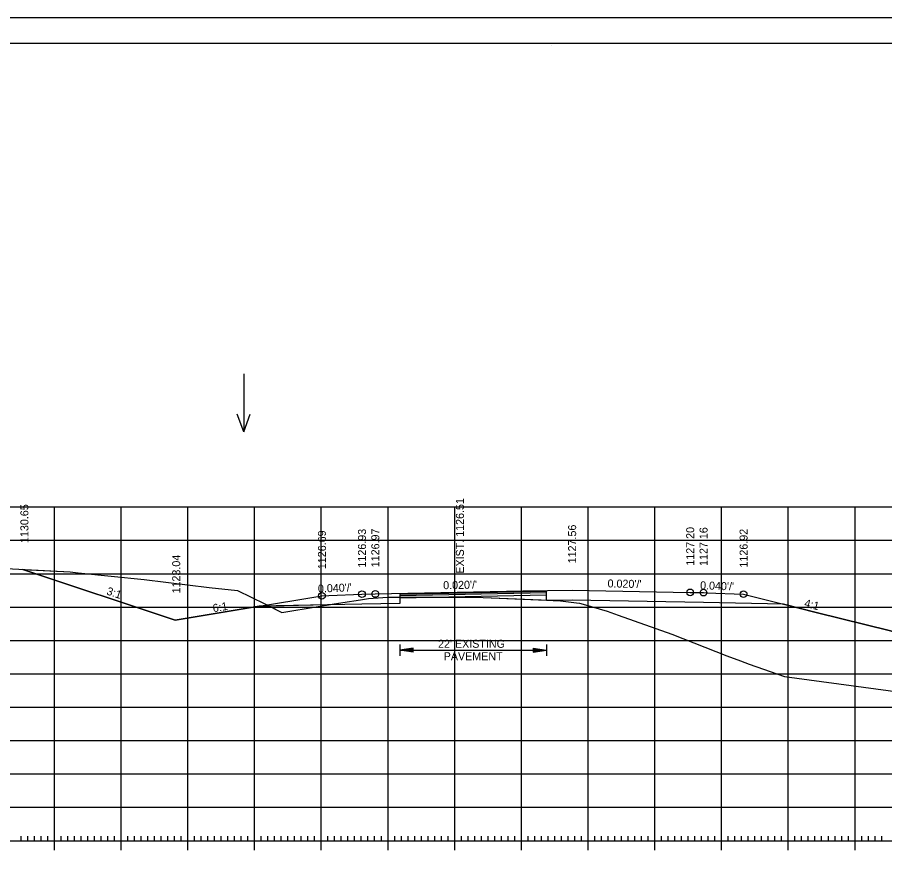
# Model space of a CAD drawing. Extents: x 1322838 to 1324533, y 339903 to 351025.
# Drawn here: x 1324087.4 to 1324217.4, y 350473.2 to 350598.6 of the extents above; entities that cross this region are included whole.
import ezdxf

# ---------------------------------------------------------------- set-up
doc = ezdxf.new("R2010")
doc.units = 0
for name, color, linetype in [('R_Alt Surface', 7, 'Continuous'), ('R_Axis', 7, 'Continuous'), ('R_Axis Annot', 7, 'Continuous'), ('R_Border', 7, 'Continuous'), ('R_Exist Surface', 7, 'Continuous'), ('R_Fin Surface', 7, 'Continuous'), ('R_Fin Surface Annot', 7, 'Continuous'), ('R_Grid', 7, 'Continuous'), ('R_No Plot', 7, 'Continuous'), ('R_Water Annot', 7, 'Continuous'), ('R_Xsect Elev', 7, 'Continuous')]:
    doc.layers.add(name, color=color, linetype=linetype)

msp = doc.modelspace()

# ---------------------------------------------------------------- linework, layer by layer
at = {"layer": 'R_Alt Surface'}
msp.add_lwpolyline([(1324202.28, 350510.67), (1324190.28, 350510.91), (1324170.58, 350511.3), (1324166.76, 350511.23), (1324166.75, 350512.56), (1324144.76, 350512.12), (1324144.75, 350510.79), (1324139.08, 350510.67), (1324123.67, 350510.36)], dxfattribs=at)
at = {"layer": 'R_Axis'}
for p, q in [((1324092.98, 350473.85), (1324092.98, 350476.65)), ((1324102.98, 350473.85), (1324102.98, 350476.65)), ((1324112.98, 350473.85), (1324112.98, 350476.65)), ((1324122.98, 350473.85), (1324122.98, 350476.65)), ((1324132.98, 350473.85), (1324132.98, 350476.65)), ((1324142.98, 350473.85), (1324142.98, 350476.65)), ((1324152.98, 350473.85), (1324152.98, 350476.65)), ((1324162.98, 350473.85), (1324162.98, 350476.65)), ((1324172.98, 350473.85), (1324172.98, 350476.65)), ((1324182.98, 350473.85), (1324182.98, 350476.65)), ((1324192.98, 350473.85), (1324192.98, 350476.65)), ((1324202.98, 350473.85), (1324202.98, 350476.65)), ((1324212.98, 350473.85), (1324212.98, 350476.65)), ((1324032.98, 350475.25), (1324312.98, 350475.25)), ((1324087.98, 350475.25), (1324087.98, 350475.95)), ((1324088.98, 350475.25), (1324088.98, 350475.95)), ((1324089.98, 350475.25), (1324089.98, 350475.95)), ((1324090.98, 350475.25), (1324090.98, 350475.95)), ((1324091.98, 350475.25), (1324091.98, 350475.95)), ((1324093.98, 350475.25), (1324093.98, 350475.95)), ((1324094.98, 350475.25), (1324094.98, 350475.95)), ((1324095.98, 350475.25), (1324095.98, 350475.95)), ((1324096.98, 350475.25), (1324096.98, 350475.95)), ((1324097.98, 350475.25), (1324097.98, 350475.95)), ((1324098.98, 350475.25), (1324098.98, 350475.95)), ((1324099.98, 350475.25), (1324099.98, 350475.95)), ((1324100.98, 350475.25), (1324100.98, 350475.95)), ((1324101.98, 350475.25), (1324101.98, 350475.95)), ((1324103.98, 350475.25), (1324103.98, 350475.95)), ((1324104.98, 350475.25), (1324104.98, 350475.95)), ((1324105.98, 350475.25), (1324105.98, 350475.95)), ((1324106.98, 350475.25), (1324106.98, 350475.95)), ((1324107.98, 350475.25), (1324107.98, 350475.95)), ((1324108.98, 350475.25), (1324108.98, 350475.95)), ((1324109.98, 350475.25), (1324109.98, 350475.95)), ((1324110.98, 350475.25), (1324110.98, 350475.95)), ((1324111.98, 350475.25), (1324111.98, 350475.95)), ((1324113.98, 350475.25), (1324113.98, 350475.95)), ((1324114.98, 350475.25), (1324114.98, 350475.95)), ((1324115.98, 350475.25), (1324115.98, 350475.95)), ((1324116.98, 350475.25), (1324116.98, 350475.95)), ((1324117.98, 350475.25), (1324117.98, 350475.95)), ((1324118.98, 350475.25), (1324118.98, 350475.95)), ((1324119.98, 350475.25), (1324119.98, 350475.95)), ((1324120.98, 350475.25), (1324120.98, 350475.95)), ((1324121.98, 350475.25), (1324121.98, 350475.95)), ((1324123.98, 350475.25), (1324123.98, 350475.95)), ((1324124.98, 350475.25), (1324124.98, 350475.95)), ((1324125.98, 350475.25), (1324125.98, 350475.95)), ((1324126.98, 350475.25), (1324126.98, 350475.95)), ((1324127.98, 350475.25), (1324127.98, 350475.95)), ((1324128.98, 350475.25), (1324128.98, 350475.95)), ((1324129.98, 350475.25), (1324129.98, 350475.95)), ((1324130.98, 350475.25), (1324130.98, 350475.95)), ((1324131.98, 350475.25), (1324131.98, 350475.95)), ((1324133.98, 350475.25), (1324133.98, 350475.95)), ((1324134.98, 350475.25), (1324134.98, 350475.95)), ((1324135.98, 350475.25), (1324135.98, 350475.95)), ((1324136.98, 350475.25), (1324136.98, 350475.95)), ((1324137.98, 350475.25), (1324137.98, 350475.95)), ((1324138.98, 350475.25), (1324138.98, 350475.95)), ((1324139.98, 350475.25), (1324139.98, 350475.95)), ((1324140.98, 350475.25), (1324140.98, 350475.95)), ((1324141.98, 350475.25), (1324141.98, 350475.95)), ((1324143.98, 350475.25), (1324143.98, 350475.95)), ((1324144.98, 350475.25), (1324144.98, 350475.95)), ((1324145.98, 350475.25), (1324145.98, 350475.95)), ((1324146.98, 350475.25), (1324146.98, 350475.95)), ((1324147.98, 350475.25), (1324147.98, 350475.95)), ((1324148.98, 350475.25), (1324148.98, 350475.95)), ((1324149.98, 350475.25), (1324149.98, 350475.95)), ((1324150.98, 350475.25), (1324150.98, 350475.95)), ((1324151.98, 350475.25), (1324151.98, 350475.95)), ((1324153.98, 350475.25), (1324153.98, 350475.95)), ((1324154.98, 350475.25), (1324154.98, 350475.95)), ((1324155.98, 350475.25), (1324155.98, 350475.95)), ((1324156.98, 350475.25), (1324156.98, 350475.95)), ((1324157.98, 350475.25), (1324157.98, 350475.95)), ((1324158.98, 350475.25), (1324158.98, 350475.95)), ((1324159.98, 350475.25), (1324159.98, 350475.95)), ((1324160.98, 350475.25), (1324160.98, 350475.95)), ((1324161.98, 350475.25), (1324161.98, 350475.95)), ((1324163.98, 350475.25), (1324163.98, 350475.95)), ((1324164.98, 350475.25), (1324164.98, 350475.95)), ((1324165.98, 350475.25), (1324165.98, 350475.95)), ((1324166.98, 350475.25), (1324166.98, 350475.95)), ((1324167.98, 350475.25), (1324167.98, 350475.95)), ((1324168.98, 350475.25), (1324168.98, 350475.95)), ((1324169.98, 350475.25), (1324169.98, 350475.95)), ((1324170.98, 350475.25), (1324170.98, 350475.95)), ((1324171.98, 350475.25), (1324171.98, 350475.95)), ((1324173.98, 350475.25), (1324173.98, 350475.95)), ((1324174.98, 350475.25), (1324174.98, 350475.95)), ((1324175.98, 350475.25), (1324175.98, 350475.95)), ((1324176.98, 350475.25), (1324176.98, 350475.95)), ((1324177.98, 350475.25), (1324177.98, 350475.95)), ((1324178.98, 350475.25), (1324178.98, 350475.95)), ((1324179.98, 350475.25), (1324179.98, 350475.95)), ((1324180.98, 350475.25), (1324180.98, 350475.95)), ((1324181.98, 350475.25), (1324181.98, 350475.95)), ((1324183.98, 350475.25), (1324183.98, 350475.95)), ((1324184.98, 350475.25), (1324184.98, 350475.95)), ((1324185.98, 350475.25), (1324185.98, 350475.95)), ((1324186.98, 350475.25), (1324186.98, 350475.95)), ((1324187.98, 350475.25), (1324187.98, 350475.95)), ((1324188.98, 350475.25), (1324188.98, 350475.95)), ((1324189.98, 350475.25), (1324189.98, 350475.95)), ((1324190.98, 350475.25), (1324190.98, 350475.95)), ((1324191.98, 350475.25), (1324191.98, 350475.95)), ((1324193.98, 350475.25), (1324193.98, 350475.95)), ((1324194.98, 350475.25), (1324194.98, 350475.95)), ((1324195.98, 350475.25), (1324195.98, 350475.95)), ((1324196.98, 350475.25), (1324196.98, 350475.95)), ((1324197.98, 350475.25), (1324197.98, 350475.95)), ((1324198.98, 350475.25), (1324198.98, 350475.95)), ((1324199.98, 350475.25), (1324199.98, 350475.95)), ((1324200.98, 350475.25), (1324200.98, 350475.95)), ((1324201.98, 350475.25), (1324201.98, 350475.95)), ((1324203.98, 350475.25), (1324203.98, 350475.95)), ((1324204.98, 350475.25), (1324204.98, 350475.95)), ((1324205.98, 350475.25), (1324205.98, 350475.95)), ((1324206.98, 350475.25), (1324206.98, 350475.95)), ((1324207.98, 350475.25), (1324207.98, 350475.95)), ((1324208.98, 350475.25), (1324208.98, 350475.95)), ((1324209.98, 350475.25), (1324209.98, 350475.95)), ((1324210.98, 350475.25), (1324210.98, 350475.95)), ((1324211.98, 350475.25), (1324211.98, 350475.95)), ((1324213.98, 350475.25), (1324213.98, 350475.95)), ((1324214.98, 350475.25), (1324214.98, 350475.95)), ((1324215.98, 350475.25), (1324215.98, 350475.95)), ((1324216.98, 350475.25), (1324216.98, 350475.95))]:
    msp.add_line(p, q, dxfattribs=at)
at = {"layer": 'R_Axis Annot'}
for p, q in [((1324144.75, 350504.62), (1324144.75, 350502.92)), ((1324146.75, 350504.07), (1324144.75, 350503.77)), ((1324146.75, 350503.47), (1324144.75, 350503.77)), ((1324144.75, 350503.77), (1324166.75, 350503.77)), ((1324146.75, 350504.02), (1324145.08, 350503.77)), ((1324146.75, 350503.52), (1324145.08, 350503.77)), ((1324146.75, 350503.97), (1324145.42, 350503.77)), ((1324146.75, 350503.57), (1324145.42, 350503.77)), ((1324146.75, 350503.92), (1324145.76, 350503.77)), ((1324146.75, 350503.62), (1324145.76, 350503.77)), ((1324146.75, 350503.87), (1324146.1, 350503.77)), ((1324146.75, 350503.67), (1324146.1, 350503.77)), ((1324146.75, 350503.82), (1324146.43, 350503.77)), ((1324146.75, 350503.72), (1324146.43, 350503.77)), ((1324146.75, 350503.47), (1324146.75, 350504.07)), ((1324164.75, 350504.07), (1324166.75, 350503.77)), ((1324164.75, 350504.07), (1324164.75, 350503.47)), ((1324164.75, 350504.02), (1324166.41, 350503.77)), ((1324164.75, 350503.97), (1324166.07, 350503.77)), ((1324164.75, 350503.92), (1324165.74, 350503.77)), ((1324164.75, 350503.87), (1324165.4, 350503.77)), ((1324164.75, 350503.82), (1324165.06, 350503.77)), ((1324164.75, 350503.47), (1324166.75, 350503.77)), ((1324164.75, 350503.67), (1324165.4, 350503.77)), ((1324164.75, 350503.57), (1324166.07, 350503.77)), ((1324164.75, 350503.52), (1324166.41, 350503.77)), ((1324164.75, 350503.62), (1324165.74, 350503.77)), ((1324164.75, 350503.72), (1324165.06, 350503.77)), ((1324166.75, 350504.62), (1324166.75, 350502.92))]:
    msp.add_line(p, q, dxfattribs=at)
at = {"layer": 'R_Border'}
for p, q in [((1324014.98, 350594.71), (1324331.16, 350594.71)), ((1324167.5, 350594.45), (1324167.5, 350594.45)), ((1324167.5, 350594.45), (1324167.5, 350594.45))]:
    msp.add_line(p, q, dxfattribs=at)
at = {"layer": 'R_Exist Surface'}
msp.add_lwpolyline([(1324059.65, 350517.36), (1324095.34, 350515.51), (1324096.52, 350515.4), (1324106.42, 350514.38), (1324116.18, 350513.2), (1324120.43, 350512.71), (1324124.53, 350510.75), (1324127.07, 350509.44), (1324132.49, 350510.33), (1324136.22, 350510.93), (1324138.88, 350511.35), (1324140.04, 350511.53), (1324142.21, 350511.69), (1324143, 350511.75), (1324154.02, 350511.75), (1324155.76, 350511.75), (1324157.26, 350511.69), (1324168.43, 350511.22), (1324171.24, 350510.87), (1324171.68, 350510.82), (1324172.22, 350510.66), (1324175.85, 350509.64), (1324177.5, 350509.05), (1324185.51, 350506.21), (1324193.78, 350502.96), (1324195.79, 350502.2), (1324197.1, 350501.68), (1324202.39, 350499.83), (1324247.2, 350493.79)], dxfattribs=at)
at = {"layer": 'R_Fin Surface'}
msp.add_lwpolyline([(1324088.25, 350515.88), (1324111.08, 350508.27), (1324123.67, 350510.36), (1324129.17, 350511.28), (1324133.08, 350511.93), (1324134.12, 350511.97), (1324139.08, 350512.17), (1324141.08, 350512.21), (1324141.08, 350512.21), (1324163.21, 350512.66), (1324170.58, 350512.8), (1324188.28, 350512.45), (1324190.28, 350512.41), (1324190.7, 350512.39), (1324196.28, 350512.17), (1324202.28, 350510.67), (1324207.18, 350509.44), (1324218.28, 350506.67), (1324263.8, 350491.51)], dxfattribs=at)
at = {"layer": 'R_Grid'}
for p, q in [((1324032.98, 350525.25), (1324312.98, 350525.25)), ((1324092.98, 350475.25), (1324092.98, 350525.25)), ((1324102.98, 350475.25), (1324102.98, 350525.25)), ((1324112.98, 350475.25), (1324112.98, 350525.25)), ((1324122.98, 350475.25), (1324122.98, 350525.25)), ((1324132.98, 350475.25), (1324132.98, 350525.25)), ((1324142.98, 350475.25), (1324142.98, 350525.25)), ((1324152.98, 350475.25), (1324152.98, 350525.25)), ((1324162.98, 350475.25), (1324162.98, 350525.25)), ((1324172.98, 350475.25), (1324172.98, 350525.25)), ((1324182.98, 350475.25), (1324182.98, 350525.25)), ((1324192.98, 350475.25), (1324192.98, 350525.25)), ((1324202.98, 350475.25), (1324202.98, 350525.25)), ((1324212.98, 350475.25), (1324212.98, 350525.25)), ((1324032.98, 350520.25), (1324312.98, 350520.25)), ((1324032.98, 350515.25), (1324312.98, 350515.25)), ((1324032.98, 350510.25), (1324312.98, 350510.25)), ((1324032.98, 350505.25), (1324312.98, 350505.25)), ((1324032.98, 350500.25), (1324312.98, 350500.25)), ((1324032.98, 350495.25), (1324312.98, 350495.25)), ((1324032.98, 350490.25), (1324312.98, 350490.25)), ((1324032.98, 350485.25), (1324312.98, 350485.25)), ((1324032.98, 350480.25), (1324312.98, 350480.25)), ((1324032.98, 350475.25), (1324312.98, 350475.25))]:
    msp.add_line(p, q, dxfattribs=at)
at = {"layer": 'R_No Plot'}
for p, q in [((1324002.58, 350598.6), (1324335.91, 350598.6)), ((1324166.76, 350512.02), (1324144.76, 350511.58))]:
    msp.add_line(p, q, dxfattribs=at)
for points in [[(1324002.57, 350598.6), (1324335.91, 350598.6), (1324335.91, 350385.26), (1324002.57, 350385.26)], [(1324248.9, 350594.71), (1324268.52, 350594.71), (1324268.52, 350584.83), (1324284.63, 350584.83), (1324307.83, 350584.83), (1324307.83, 350552.16), (1324331.04, 350552.16), (1324331.16, 350389.25), (1324014.98, 350389.25), (1324014.98, 350594.71)], [(1324088.25, 350515.88), (1324095.34, 350515.51), (1324096.52, 350515.4), (1324106.42, 350514.38), (1324116.18, 350513.2), (1324120.43, 350512.71), (1324124.53, 350510.75), (1324125.21, 350510.4), (1324123.67, 350510.36), (1324111.08, 350508.27)], [(1324133.97, 350510.57), (1324136.22, 350510.93), (1324138.88, 350511.35), (1324140.04, 350511.53), (1324142.21, 350511.69), (1324143, 350511.75), (1324144.75, 350511.75), (1324144.75, 350510.79), (1324139.08, 350510.67)], [(1324144.75, 350511.75), (1324154.02, 350511.75), (1324155.76, 350511.75), (1324157.26, 350511.69), (1324166.76, 350511.29), (1324166.75, 350512.56), (1324144.76, 350512.12)], [(1324167.73, 350511.25), (1324168.43, 350511.22), (1324171.24, 350510.87), (1324171.68, 350510.82), (1324172.22, 350510.66), (1324175.85, 350509.64), (1324177.5, 350509.05), (1324185.51, 350506.21), (1324193.78, 350502.96), (1324195.79, 350502.2), (1324197.1, 350501.68), (1324202.39, 350499.83), (1324247.2, 350493.79), (1324263.8, 350491.51), (1324218.28, 350506.67), (1324207.18, 350509.44), (1324202.28, 350510.67), (1324190.28, 350510.91), (1324170.58, 350511.3)], [(1324125.21, 350510.4), (1324127.07, 350509.44), (1324132.49, 350510.33), (1324133.97, 350510.57)], [(1324166.76, 350511.29), (1324167.73, 350511.25), (1324166.76, 350511.23)]]:
    msp.add_lwpolyline(points, close=True, dxfattribs=at)
msp.add_lwpolyline([(1324166.75, 350512.39), (1324144.76, 350511.95)], dxfattribs=at)
for centre in [(1324139.08, 350512.17), (1324141.08, 350512.21), (1324188.28, 350512.45), (1324190.28, 350512.41), (1324196.28, 350512.17), (1324133.08, 350511.93)]:
    msp.add_circle(centre, 0.5, dxfattribs=at)
at = {"layer": 'R_Water Annot'}
for p, q in [((1324121.36, 350545.17), (1324121.36, 350536.48)), ((1324121.36, 350536.48), (1324120.39, 350539.14)), ((1324121.36, 350536.48), (1324122.33, 350539.14))]:
    msp.add_line(p, q, dxfattribs=at)

# ---------------------------------------------------------------- texts
at = {"layer": 'R_Axis Annot'}
for s, p in [("22' EXISTING ", (1324150.48, 350504.15)), ('PAVEMENT', (1324151.33, 350502.28))]:
    msp.add_text(s, height=1.2, dxfattribs=at).set_placement(p)
at = {"layer": 'R_Fin Surface Annot'}
for s, rotation, p in [('1130.65', 90, (1324089.08, 350519.85)), ('1126.93', 90, (1324139.68, 350516.17)), ('1126.97', 90, (1324141.68, 350516.21)), ('1127.56', 90, (1324171.18, 350516.8)), ('1127.20', 90, (1324188.88, 350516.45)), ('1127.16', 90, (1324190.88, 350516.41)), ('1126.92', 90, (1324196.88, 350516.17)), ('1126.69', 90, (1324133.68, 350515.93)), ('1123.04', 90, (1324111.84, 350512.29)), ("0.020'/'", 1.1457, (1324151.26, 350512.92)), ("0.020'/'", 358.8542, (1324175.88, 350513.2)), ("0.040'/'", 357.7094, (1324189.74, 350512.93)), ('3:1', 341.5652, (1324100.7, 350512.16)), ("0.040'/'", 2.2907, (1324132.5, 350512.41)), ('4:1', 345.9635, (1324205.29, 350510.31)), ('6:1', 9.4625, (1324116.81, 350509.47))]:
    msp.add_text(s, height=1.2, rotation=rotation, dxfattribs=at).set_placement(p)
at = {"layer": 'R_Xsect Elev'}
msp.add_text('EXIST. 1126.51', height=1.2, rotation=90, dxfattribs=at).set_placement((1324154.36, 350515.25))

doc.saveas('drawing.dxf')
